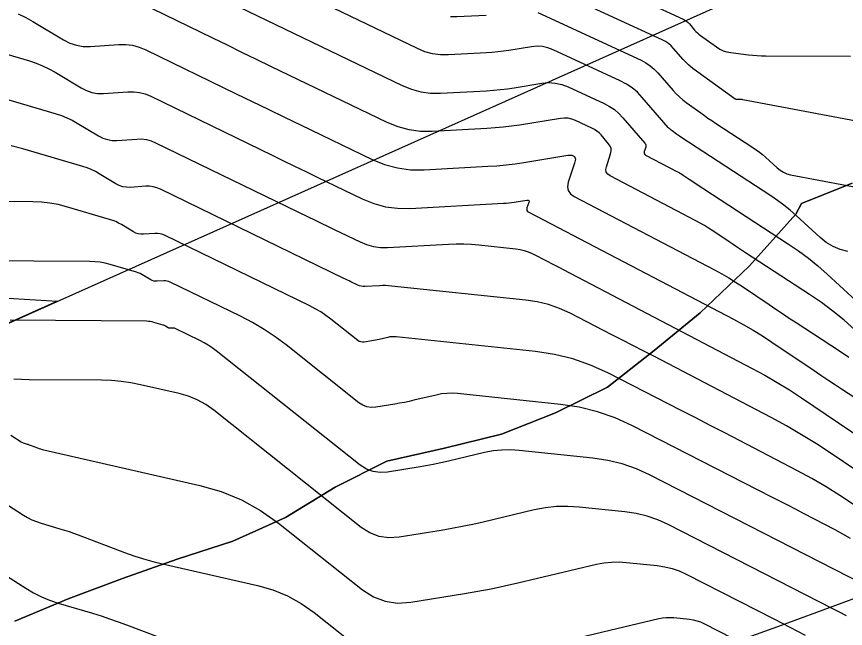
# Model space of a CAD drawing. Extents: x 1354696 to 1366163, y 660729 to 670380.
# Drawn here: x 1361435.4 to 1361507.1, y 664845.3 to 664898.2 of the extents above; entities that cross this region are included whole.
import ezdxf

# ---------------------------------------------------------------- set-up
doc = ezdxf.new("R2010")
doc.units = 0
for name, color, linetype in [('Default', 7, 'Continuous'), ('R_Contours', 7, 'Continuous'), ('R_Erosion', 7, 'Continuous'), ('R_Fin Surface', 7, 'Continuous')]:
    doc.layers.add(name, color=color, linetype=linetype)

msp = doc.modelspace()

# ---------------------------------------------------------------- linework, layer by layer
at = {"layer": 'Default'}
msp.add_lwpolyline([(1361297.119, 664882.191), (1361438.929, 664873.586), (1361352.904, 664835.143), (1361279.14, 664802.18), (1361229.797, 664765.976)], close=True, dxfattribs=at)
at = {"layer": 'R_Contours'}
for points in [[(1361477.869, 664904.967), (1361493.037, 664897.966), (1361493.189, 664897.886), (1361493.33, 664897.792), (1361493.46, 664897.682), (1361493.579, 664897.558), (1361494.032, 664897.033), (1361494.149, 664896.905), (1361494.273, 664896.785), (1361494.403, 664896.672), (1361494.541, 664896.567), (1361495.928, 664895.569), (1361496.214, 664895.389), (1361496.515, 664895.248), (1361496.832, 664895.147), (1361497.165, 664895.086), (1361498.703, 664894.897), (1361499.074, 664894.858), (1361499.444, 664894.829), (1361499.816, 664894.811), (1361500.188, 664894.804), (1361507.516, 664894.775)], [(1361507.296, 664877.885), (1361506.629, 664878.058), (1361506.005, 664878.317), (1361505.424, 664878.662), (1361504.886, 664879.092), (1361502.821, 664880.987), (1361502.296, 664881.449), (1361501.753, 664881.889), (1361501.192, 664882.306), (1361500.614, 664882.7), (1361492.83, 664887.781), (1361492.734, 664887.844), (1361492.64, 664887.908), (1361492.546, 664887.973), (1361492.453, 664888.039), (1361492.082, 664888.306), (1361491.992, 664888.375), (1361491.906, 664888.449), (1361491.824, 664888.528), (1361491.747, 664888.612), (1361489.504, 664891.212), (1361489.086, 664891.648), (1361488.629, 664892.033), (1361488.133, 664892.366), (1361487.598, 664892.648), (1361481.782, 664895.332), (1361481.33, 664895.503), (1361480.869, 664895.602), (1361480.398, 664895.63), (1361479.917, 664895.587), (1361477.974, 664895.272), (1361477.487, 664895.2), (1361476.999, 664895.141), (1361476.51, 664895.095), (1361476.019, 664895.062), (1361472.75, 664894.885), (1361472.05, 664894.89), (1361471.367, 664894.982), (1361470.702, 664895.16), (1361470.054, 664895.425), (1361451.972, 664904.145)], [(1361513.373, 664888.142), (1361498.193, 664891.012), (1361498.144, 664891.02), (1361498.095, 664891.026), (1361498.045, 664891.029), (1361497.995, 664891.031), (1361497.728, 664891.032), (1361497.712, 664891.032), (1361497.695, 664891.033), (1361497.679, 664891.034), (1361497.662, 664891.036), (1361497.597, 664891.044), (1361497.581, 664891.047), (1361497.566, 664891.052), (1361497.551, 664891.059), (1361497.537, 664891.067), (1361493.99, 664893.62), (1361493.737, 664893.814), (1361493.497, 664894.021), (1361493.269, 664894.242), (1361493.054, 664894.476), (1361492.22, 664895.443), (1361492.002, 664895.671), (1361491.763, 664895.872), (1361491.504, 664896.046), (1361491.224, 664896.194), (1361479.173, 664901.756)], [(1361507.893, 664871.119), (1361506.961, 664871.94), (1361505.998, 664872.72), (1361505.004, 664873.46), (1361503.978, 664874.159), (1361498.448, 664877.768), (1361498.09, 664878.003), (1361497.733, 664878.239), (1361497.377, 664878.476), (1361497.022, 664878.715), (1361495.603, 664879.673), (1361495.245, 664879.907), (1361494.881, 664880.131), (1361494.511, 664880.345), (1361494.135, 664880.548), (1361486.721, 664884.422), (1361486.514, 664884.57), (1361486.391, 664884.751), (1361486.352, 664884.967), (1361486.398, 664885.218), (1361486.768, 664886.343), (1361486.816, 664886.577), (1361486.803, 664886.797), (1361486.73, 664887.006), (1361486.596, 664887.203), (1361485.938, 664887.965), (1361485.766, 664888.145), (1361485.577, 664888.304), (1361485.373, 664888.441), (1361485.152, 664888.557), (1361483.727, 664889.215), (1361483.409, 664889.335), (1361483.085, 664889.405), (1361482.755, 664889.425), (1361482.417, 664889.394), (1361478.886, 664888.822), (1361478.182, 664888.718), (1361477.477, 664888.632), (1361476.77, 664888.566), (1361476.061, 664888.518), (1361471.335, 664888.263), (1361470.323, 664888.27), (1361469.336, 664888.403), (1361468.374, 664888.66), (1361467.438, 664889.043), (1361457.379, 664893.894), (1361456.125, 664894.499), (1361454.872, 664895.105), (1361453.619, 664895.712), (1361452.367, 664896.32), (1361446.137, 664899.348)], [(1361454.675, 664899.02), (1361468.746, 664892.234), (1361469.538, 664891.91), (1361470.352, 664891.692), (1361471.186, 664891.58), (1361472.042, 664891.574), (1361476.04, 664891.79), (1361476.64, 664891.83), (1361477.238, 664891.887), (1361477.835, 664891.959), (1361478.43, 664892.047), (1361480.806, 664892.432), (1361481.394, 664892.485), (1361481.97, 664892.451), (1361482.534, 664892.329), (1361483.086, 664892.12), (1361486.217, 664890.675), (1361486.671, 664890.436), (1361487.092, 664890.154), (1361487.48, 664889.827), (1361487.834, 664889.457), (1361489.73, 664887.261), (1361489.785, 664887.18), (1361489.815, 664887.095), (1361489.82, 664887.004), (1361489.8, 664886.909), (1361489.671, 664886.517), (1361489.655, 664886.425), (1361489.669, 664886.346), (1361489.714, 664886.28), (1361489.79, 664886.226), (1361492.506, 664884.806), (1361492.644, 664884.731), (1361492.78, 664884.653), (1361492.913, 664884.571), (1361493.044, 664884.485), (1361493.564, 664884.134), (1361493.694, 664884.047), (1361493.825, 664883.96), (1361493.956, 664883.873), (1361494.087, 664883.787), (1361502.15, 664878.525), (1361503.024, 664877.929), (1361503.871, 664877.299), (1361504.692, 664876.634), (1361505.486, 664875.935), (1361508.712, 664872.976)], [(1361435.524, 664898.443), (1361436.171, 664898.133), (1361436.798, 664897.78), (1361439.45, 664896.175), (1361439.99, 664895.9), (1361440.553, 664895.716), (1361441.137, 664895.622), (1361441.743, 664895.618), (1361444.212, 664895.787), (1361444.821, 664895.79), (1361445.416, 664895.714), (1361445.995, 664895.561), (1361446.559, 664895.33), (1361454.378, 664891.53), (1361455.765, 664890.856), (1361457.152, 664890.184), (1361458.541, 664889.513), (1361459.929, 664888.842), (1361466.13, 664885.852), (1361467.21, 664885.41), (1361468.32, 664885.113), (1361469.459, 664884.96), (1361470.627, 664884.951), (1361476.153, 664885.25), (1361476.936, 664885.303), (1361477.716, 664885.376), (1361478.495, 664885.47), (1361479.271, 664885.586), (1361483.064, 664886.2), (1361483.422, 664886.209), (1361483.638, 664886.098), (1361483.714, 664885.867), (1361483.649, 664885.515), (1361483.108, 664883.868), (1361483.038, 664883.483), (1361483.098, 664883.15), (1361483.287, 664882.87), (1361483.606, 664882.643), (1361495.764, 664876.29), (1361496.378, 664875.958), (1361496.983, 664875.609), (1361497.577, 664875.243), (1361498.162, 664874.86), (1361500.479, 664873.296), (1361501.059, 664872.906), (1361501.641, 664872.518), (1361502.224, 664872.133), (1361502.809, 664871.749), (1361506.557, 664869.303), (1361507.365, 664868.752)], [(1361472.914, 664898.201), (1361473.458, 664898.197), (1361475.999, 664898.334)], [(1361480.478, 664898.544), (1361489.411, 664894.421), (1361489.818, 664894.206), (1361490.196, 664893.953), (1361490.544, 664893.66), (1361490.862, 664893.327), (1361492.181, 664891.8), (1361492.44, 664891.516), (1361492.715, 664891.25), (1361493.004, 664891), (1361493.309, 664890.766), (1361494.56, 664889.866), (1361494.874, 664889.643), (1361495.19, 664889.424), (1361495.509, 664889.208), (1361495.83, 664888.995), (1361499.079, 664886.875), (1361499.361, 664886.683), (1361499.635, 664886.479), (1361499.899, 664886.265), (1361500.156, 664886.039), (1361501.164, 664885.114), (1361501.427, 664884.904), (1361501.71, 664884.736), (1361502.015, 664884.609), (1361502.341, 664884.525), (1361514.576, 664882.211)], [(1361426.661, 664897.257), (1361436.488, 664894.368), (1361437.067, 664894.177), (1361437.631, 664893.95), (1361438.179, 664893.687), (1361438.71, 664893.388), (1361440.957, 664892.028), (1361441.415, 664891.795), (1361441.891, 664891.639), (1361442.386, 664891.559), (1361442.9, 664891.556), (1361444.991, 664891.699), (1361445.508, 664891.701), (1361446.012, 664891.638), (1361446.502, 664891.508), (1361446.98, 664891.312), (1361457.483, 664886.207), (1361458.458, 664885.734), (1361459.433, 664885.262), (1361460.408, 664884.79), (1361461.384, 664884.319), (1361465.287, 664882.437), (1361466.276, 664882.032), (1361467.292, 664881.76), (1361468.334, 664881.62), (1361469.403, 664881.612), (1361477.503, 664882.05), (1361477.731, 664882.065), (1361477.959, 664882.086), (1361478.186, 664882.114), (1361478.413, 664882.148), (1361479.519, 664882.327), (1361479.624, 664882.33), (1361479.687, 664882.297), (1361479.709, 664882.23), (1361479.69, 664882.127), (1361479.532, 664881.647), (1361479.512, 664881.534), (1361479.529, 664881.437), (1361479.584, 664881.355), (1361479.677, 664881.289), (1361497.392, 664872.032), (1361498.245, 664871.571), (1361499.084, 664871.087), (1361499.909, 664870.579), (1361500.72, 664870.048), (1361504.36, 664867.591), (1361504.953, 664867.192), (1361505.548, 664866.796), (1361506.144, 664866.401), (1361506.742, 664866.01), (1361509.136, 664864.447)], [(1361431.463, 664891.956), (1361438.8, 664889.799), (1361439.275, 664889.642), (1361439.737, 664889.456), (1361440.186, 664889.241), (1361440.622, 664888.995), (1361442.464, 664887.881), (1361442.839, 664887.69), (1361443.23, 664887.562), (1361443.636, 664887.496), (1361444.057, 664887.494), (1361445.771, 664887.611), (1361446.195, 664887.613), (1361446.608, 664887.561), (1361447.01, 664887.454), (1361447.402, 664887.294), (1361460.588, 664880.885), (1361461.15, 664880.612), (1361461.713, 664880.34), (1361462.275, 664880.068), (1361462.838, 664879.796), (1361465.09, 664878.71), (1361465.66, 664878.477), (1361466.246, 664878.32), (1361466.847, 664878.239), (1361467.464, 664878.235), (1361472.752, 664878.52), (1361473.41, 664878.543), (1361474.068, 664878.539), (1361474.724, 664878.509), (1361475.38, 664878.454), (1361478.564, 664878.119), (1361478.934, 664878.064), (1361479.294, 664877.975), (1361479.644, 664877.853), (1361479.984, 664877.698), (1361481.326, 664877.013), (1361481.661, 664876.841), (1361481.996, 664876.668), (1361482.331, 664876.495), (1361482.665, 664876.321), (1361499.021, 664867.774), (1361500.112, 664867.184), (1361501.186, 664866.564), (1361502.241, 664865.915), (1361503.279, 664865.235), (1361508.705, 664861.572)], [(1361513.05, 664855.554), (1361505.838, 664860.423), (1361504.573, 664861.251), (1361503.287, 664862.042), (1361501.979, 664862.797), (1361500.65, 664863.516), (1361490.496, 664868.822), (1361489.594, 664869.292), (1361488.691, 664869.76), (1361487.787, 664870.226), (1361486.882, 664870.689), (1361483.258, 664872.54), (1361482.339, 664872.958), (1361481.393, 664873.287), (1361480.421, 664873.527), (1361479.423, 664873.678), (1361467.805, 664874.897), (1361467.544, 664874.919), (1361467.283, 664874.931), (1361467.022, 664874.932), (1361466.761, 664874.923), (1361465.525, 664874.857), (1361465.361, 664874.858), (1361465.2, 664874.879), (1361465.044, 664874.921), (1361464.892, 664874.983), (1361464.293, 664875.273), (1361464.143, 664875.345), (1361463.993, 664875.417), (1361463.843, 664875.49), (1361463.693, 664875.563), (1361447.823, 664883.276), (1361447.517, 664883.401), (1361447.204, 664883.484), (1361446.882, 664883.525), (1361446.551, 664883.523), (1361445.214, 664883.432), (1361444.885, 664883.434), (1361444.569, 664883.485), (1361444.264, 664883.584), (1361443.971, 664883.734), (1361442.534, 664884.603), (1361442.194, 664884.794), (1361441.844, 664884.963), (1361441.484, 664885.108), (1361441.113, 664885.23), (1361435.913, 664886.759), (1361434.916, 664887.015)], [(1361507.79, 664856.02), (1361506.605, 664856.796), (1361505.399, 664857.538), (1361504.173, 664858.245), (1361502.927, 664858.919), (1361497.902, 664861.545), (1361496.645, 664862.2), (1361495.386, 664862.852), (1361494.126, 664863.501), (1361492.865, 664864.148), (1361486.532, 664867.382), (1361485.034, 664868.064), (1361483.493, 664868.6), (1361481.909, 664868.991), (1361480.282, 664869.237), (1361468.209, 664870.503), (1361468.027, 664870.515), (1361467.846, 664870.511), (1361467.666, 664870.492), (1361467.488, 664870.457), (1361466.733, 664870.279), (1361466.575, 664870.243), (1361466.417, 664870.21), (1361466.258, 664870.18), (1361466.099, 664870.152), (1361465.46, 664870.049), (1361465.304, 664870.039), (1361465.157, 664870.06), (1361465.018, 664870.113), (1361464.887, 664870.198), (1361462.575, 664872.03), (1361462.14, 664872.357), (1361461.689, 664872.658), (1361461.222, 664872.934), (1361460.739, 664873.185), (1361448.244, 664879.257), (1361448.025, 664879.347), (1361447.8, 664879.407), (1361447.568, 664879.436), (1361447.331, 664879.435), (1361446.37, 664879.37), (1361446.135, 664879.371), (1361445.907, 664879.408), (1361445.689, 664879.479), (1361445.478, 664879.586), (1361444.447, 664880.211), (1361444.202, 664880.348), (1361443.951, 664880.469), (1361443.692, 664880.573), (1361443.426, 664880.661), (1361439.692, 664881.759), (1361438.976, 664881.943), (1361438.252, 664882.076), (1361437.521, 664882.157), (1361436.782, 664882.188), (1361429.171, 664882.241)], [(1361507.527, 664853.06), (1361506.861, 664853.444), (1361506.183, 664853.811), (1361503.451, 664855.238), (1361502.768, 664855.594), (1361502.084, 664855.949), (1361501.399, 664856.302), (1361500.713, 664856.653), (1361488.649, 664862.815), (1361487.159, 664863.493), (1361485.626, 664864.026), (1361484.05, 664864.415), (1361482.432, 664864.66), (1361473.528, 664865.594), (1361473.061, 664865.623), (1361472.596, 664865.613), (1361472.134, 664865.564), (1361471.675, 664865.475), (1361469.735, 664865.016), (1361469.33, 664864.924), (1361468.923, 664864.839), (1361468.515, 664864.762), (1361468.105, 664864.692), (1361466.464, 664864.426), (1361466.064, 664864.4), (1361465.685, 664864.455), (1361465.328, 664864.591), (1361464.991, 664864.809), (1361458.693, 664869.801), (1361457.756, 664870.504), (1361456.785, 664871.152), (1361455.78, 664871.747), (1361454.74, 664872.287), (1361448.666, 664875.239), (1361448.533, 664875.294), (1361448.396, 664875.33), (1361448.255, 664875.348), (1361448.111, 664875.347), (1361447.527, 664875.308), (1361447.384, 664875.308), (1361447.246, 664875.331), (1361447.113, 664875.374), (1361446.985, 664875.439), (1361446.359, 664875.819), (1361446.21, 664875.902), (1361446.057, 664875.975), (1361445.9, 664876.039), (1361445.738, 664876.092), (1361443.47, 664876.759), (1361443.035, 664876.871), (1361442.595, 664876.951), (1361442.151, 664877.001), (1361441.702, 664877.02), (1361431.999, 664877.087)], [(1361508.561, 664849.158), (1361490.197, 664858.539), (1361489.004, 664859.082), (1361487.776, 664859.509), (1361486.514, 664859.82), (1361485.218, 664860.016), (1361478.846, 664860.684), (1361478.094, 664860.732), (1361477.346, 664860.716), (1361476.602, 664860.636), (1361475.862, 664860.493), (1361472.737, 664859.754), (1361472.084, 664859.605), (1361471.429, 664859.469), (1361470.771, 664859.344), (1361470.111, 664859.231), (1361467.467, 664858.802), (1361466.823, 664858.761), (1361466.213, 664858.85), (1361465.638, 664859.069), (1361465.096, 664859.42), (1361452.637, 664869.296), (1361452.305, 664869.545), (1361451.961, 664869.775), (1361451.605, 664869.985), (1361451.238, 664870.176), (1361449.087, 664871.221), (1361449.04, 664871.241), (1361448.992, 664871.253), (1361448.942, 664871.26), (1361448.891, 664871.259), (1361448.684, 664871.245), (1361448.634, 664871.246), (1361448.585, 664871.254), (1361448.538, 664871.269), (1361448.492, 664871.292), (1361448.271, 664871.426), (1361448.218, 664871.456), (1361448.164, 664871.482), (1361448.108, 664871.504), (1361448.051, 664871.523), (1361447.248, 664871.759), (1361447.094, 664871.799), (1361446.938, 664871.827), (1361446.781, 664871.845), (1361446.622, 664871.851), (1361434.827, 664871.934)], [(1361507.174, 664846.37), (1361506.578, 664846.683), (1361505.979, 664846.992), (1361491.745, 664854.263), (1361490.848, 664854.67), (1361489.926, 664854.991), (1361488.978, 664855.225), (1361488.004, 664855.372), (1361484.058, 664855.786), (1361483.074, 664855.848), (1361482.095, 664855.827), (1361481.122, 664855.723), (1361480.154, 664855.536), (1361475.739, 664854.491), (1361474.838, 664854.287), (1361473.935, 664854.098), (1361473.028, 664853.926), (1361472.118, 664853.77), (1361468.471, 664853.179), (1361467.583, 664853.122), (1361466.742, 664853.244), (1361465.947, 664853.548), (1361465.2, 664854.031), (1361452.428, 664864.155), (1361451.74, 664864.643), (1361451.01, 664865.045), (1361450.24, 664865.362), (1361449.429, 664865.594), (1361446.103, 664866.353), (1361445.269, 664866.52), (1361444.43, 664866.641), (1361443.585, 664866.716), (1361442.735, 664866.745), (1361436.461, 664866.788), (1361435.14, 664866.849)], [(1361434.882, 664861.998), (1361435.776, 664861.427), (1361435.835, 664861.393), (1361435.895, 664861.362), (1361435.958, 664861.336), (1361436.023, 664861.315), (1361436.285, 664861.237), (1361436.35, 664861.216), (1361436.415, 664861.195), (1361436.48, 664861.173), (1361436.544, 664861.149), (1361437.195, 664860.904), (1361437.325, 664860.857), (1361437.457, 664860.815), (1361437.59, 664860.777), (1361437.725, 664860.744), (1361451.241, 664857.659), (1361453.082, 664857.132), (1361454.83, 664856.412), (1361456.486, 664855.499), (1361458.049, 664854.393), (1361465.304, 664848.642), (1361466.257, 664848.026), (1361467.27, 664847.639), (1361468.342, 664847.483), (1361469.475, 664847.556), (1361474.124, 664848.31), (1361475.285, 664848.508), (1361476.441, 664848.728), (1361477.593, 664848.968), (1361478.741, 664849.229), (1361485.54, 664850.838), (1361486.188, 664850.963), (1361486.839, 664851.033), (1361487.493, 664851.047), (1361488.151, 664851.005), (1361490.791, 664850.728), (1361491.442, 664850.63), (1361492.076, 664850.474), (1361492.693, 664850.259), (1361493.292, 664849.986), (1361500.932, 664846.084), (1361502.271, 664845.394), (1361503.605, 664844.694)], [(1361430.081, 664858.859), (1361435.975, 664855.094), (1361436.337, 664854.881), (1361436.711, 664854.693), (1361437.097, 664854.533), (1361437.496, 664854.399), (1361439.113, 664853.917), (1361439.517, 664853.793), (1361439.918, 664853.662), (1361440.316, 664853.523), (1361440.712, 664853.378), (1361444.728, 664851.863), (1361445.533, 664851.575), (1361446.346, 664851.315), (1361447.168, 664851.083), (1361447.998, 664850.878), (1361456.229, 664849), (1361457.551, 664848.622), (1361458.806, 664848.105), (1361459.995, 664847.449), (1361461.117, 664846.655), (1361465.474, 664843.201)], [(1361422.376, 664857.575), (1361436.175, 664848.761), (1361436.84, 664848.368), (1361437.527, 664848.024), (1361438.237, 664847.729), (1361438.969, 664847.483), (1361441.942, 664846.597), (1361442.683, 664846.369), (1361443.42, 664846.128), (1361444.152, 664845.874), (1361444.88, 664845.607), (1361453.367, 664842.406)], [(1361481.743, 664843.967), (1361490.926, 664846.14), (1361491.253, 664846.203), (1361491.582, 664846.238), (1361491.912, 664846.245), (1361492.245, 664846.224), (1361493.577, 664846.085), (1361493.906, 664846.035), (1361494.226, 664845.956), (1361494.537, 664845.848), (1361494.84, 664845.71), (1361498.599, 664843.79)]]:
    msp.add_lwpolyline(points, dxfattribs=at)
at = {"layer": 'R_Erosion'}
msp.add_line((1361352.904, 664835.143), (1361562.484, 664928.799), dxfattribs=at)
for points in [[(1361435.232, 664845.927), (1361439.855, 664847.845), (1361444.55, 664849.605), (1361449.28, 664851.291), (1361454.081, 664852.823), (1361458.634, 664854.892), (1361462.931, 664857.508), (1361467.407, 664859.741), (1361472.391, 664860.881), (1361477.341, 664862.092), (1361482.005, 664863.92), (1361486.485, 664866.144), (1361490.523, 664869.321), (1361494.52, 664872.585), (1361498.744, 664876.604), (1361499.051, 664876.933), (1361502.778, 664881.113), (1361503.281, 664882.034), (1361507.656, 664883.786)], [(1361507.656, 664883.786), (1361503.281, 664882.034), (1361502.778, 664881.113), (1361499.051, 664876.933), (1361498.744, 664876.604), (1361494.52, 664872.585), (1361490.523, 664869.321), (1361486.485, 664866.144), (1361482.005, 664863.92), (1361477.341, 664862.092), (1361472.391, 664860.881), (1361467.407, 664859.741), (1361462.931, 664857.508), (1361458.634, 664854.892), (1361454.081, 664852.823), (1361449.28, 664851.291), (1361444.55, 664849.605), (1361439.855, 664847.845), (1361435.232, 664845.927)]]:
    msp.add_lwpolyline(points, dxfattribs=at)
at = {"layer": 'R_Fin Surface'}
msp.add_lwpolyline([(1361435.183, 664822.286), (1361439.947, 664823.9), (1361444.706, 664825.521), (1361449.463, 664827.15), (1361454.215, 664828.787), (1361458.964, 664830.432), (1361463.71, 664832.085), (1361468.451, 664833.745), (1361473.19, 664835.413), (1361477.924, 664837.089), (1361482.655, 664838.773), (1361487.382, 664840.464), (1361492.106, 664842.163), (1361496.826, 664843.87), (1361501.542, 664845.585), (1361506.255, 664847.308), (1361511.256, 664849.154)], dxfattribs=at)

doc.saveas('drawing.dxf')
